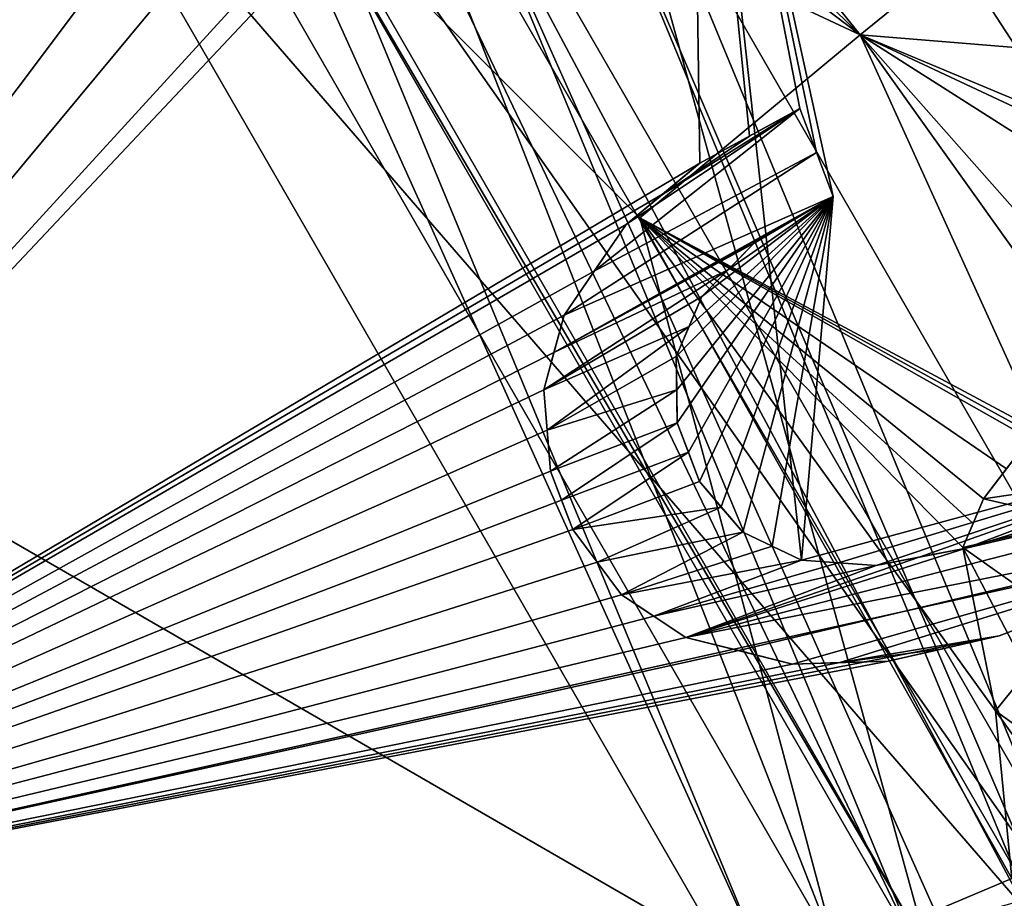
# Model space of a CAD drawing. Header units: millimetres. Extents: x -122 to 122, y -98 to 94.
# Tile 526 of 533: x 73.07 to 77.71, y 73.76 to 77.89. Entities that reach past the tile are written whole.
import ezdxf

# ---------------------------------------------------------------- set-up
doc = ezdxf.new("R2010")
doc.units = ezdxf.units.MM
doc.header["$LTSCALE"] = 26.699852
for name, color, linetype in [('31', 7, 'CONTINUOUS'), ('32', 7, 'CONTINUOUS'), ('36', 7, 'CONTINUOUS'), ('4800', 7, 'CONTINUOUS'), ('4801', 7, 'CONTINUOUS'), ('4814', 7, 'CONTINUOUS'), ('4820', 7, 'CONTINUOUS'), ('4821', 7, 'CONTINUOUS'), ('4823', 7, 'CONTINUOUS'), ('4825', 7, 'CONTINUOUS'), ('4827', 7, 'CONTINUOUS'), ('4835', 7, 'CONTINUOUS'), ('4836', 7, 'CONTINUOUS'), ('4837', 7, 'CONTINUOUS'), ('4838', 7, 'CONTINUOUS'), ('4839', 7, 'CONTINUOUS'), ('4840', 7, 'CONTINUOUS'), ('4841', 7, 'CONTINUOUS'), ('4842', 7, 'CONTINUOUS'), ('4843', 7, 'CONTINUOUS'), ('4844', 7, 'CONTINUOUS'), ('4845', 7, 'CONTINUOUS'), ('4846', 7, 'CONTINUOUS'), ('4847', 7, 'CONTINUOUS'), ('4849', 7, 'CONTINUOUS'), ('4850', 7, 'CONTINUOUS'), ('4851', 7, 'CONTINUOUS'), ('4852', 7, 'CONTINUOUS'), ('4853', 7, 'CONTINUOUS'), ('4854', 7, 'CONTINUOUS'), ('4855', 7, 'CONTINUOUS'), ('4856', 7, 'CONTINUOUS'), ('4857', 7, 'CONTINUOUS'), ('4858', 7, 'CONTINUOUS'), ('5012', 7, 'CONTINUOUS'), ('792', 7, 'CONTINUOUS'), ('793', 7, 'CONTINUOUS'), ('800', 7, 'CONTINUOUS'), ('803', 7, 'CONTINUOUS'), ('805', 7, 'CONTINUOUS'), ('810', 7, 'CONTINUOUS'), ('862', 7, 'CONTINUOUS'), ('863', 7, 'CONTINUOUS'), ('965', 7, 'CONTINUOUS'), ('966', 7, 'CONTINUOUS')]:
    doc.layers.add(name, color=color, linetype=linetype)

msp = doc.modelspace()

# ---------------------------------------------------------------- linework, layer by layer
at = {"layer": '31', "color": 7, "linetype": 'Continuous', "true_color": 0xf5f5f5}
msp.add_3dface([(79, 73.5, -12), (80.6065, 84.1065, -12), (74.4996, 81.2944, -12), (79, 73.5, -12)], dxfattribs=at)
at = {"layer": '32', "color": 7, "linetype": 'Continuous', "true_color": 0xf5f5f5}
for points in [[(80.6065, 84.1065, -15), (85, 73.5, -15), (74.4996, 81.2944, -15), (80.6065, 84.1065, -15)], [(74.4996, 81.2944, -15), (85, 73.5, -15), (79, 73.5, -15), (74.4996, 81.2944, -15)]]:
    msp.add_3dface(points, dxfattribs=at)
at = {"layer": '36', "color": 7, "linetype": 'Continuous', "true_color": 0xf5f5f5}
for points in [[(79, 73.5, -12), (74.4996, 81.2944, -12), (79, 73.5, -15), (79, 73.5, -12)], [(74.4996, 81.2944, -12), (74.4996, 81.2944, -15), (79, 73.5, -15), (74.4996, 81.2944, -12)]]:
    msp.add_3dface(points, dxfattribs=at)
at = {"layer": '4800', "color": 7, "linetype": 'Continuous', "true_color": 0xf5f5f5}
for points in [[(70, 73.5, 20.5), (74.6632, 81.4225, 19.0204), (68.4489, 82.6467, 18.9925), (70, 73.5, 20.5)], [(74.6632, 81.4225, 19.0204), (70, 73.5, 20.5), (74.2942, 80.5798, 19.3056), (74.6632, 81.4225, 19.0204)], [(76.2301, 80.1131, 19.0557), (78.9492, 75.9428, 18.9927), (77.7947, 81.4165, 18.312), (76.2301, 80.1131, 19.0557)], [(74.2942, 80.5798, 19.3056), (70, 73.5, 20.5), (73.3759, 78.4828, 19.8752), (74.2942, 80.5798, 19.3056)], [(70, 73.5, 20.5), (76.2301, 80.1131, 19.0557), (75.479, 79.4874, 19.3536), (70, 73.5, 20.5)], [(76.2301, 80.1131, 19.0557), (70, 73.5, 20.5), (76.2723, 77.2158, 19.5785), (76.2301, 80.1131, 19.0557)], [(78.9492, 75.9428, 18.9927), (76.2301, 80.1131, 19.0557), (76.7524, 75.3474, 19.6514), (78.9492, 75.9428, 18.9927)], [(76.7524, 75.3474, 19.6514), (76.2301, 80.1131, 19.0557), (76.9003, 77.0594, 19.4525), (76.7524, 75.3474, 19.6514)], [(76.9003, 77.0594, 19.4525), (76.2301, 80.1131, 19.0557), (76.822, 77.2663, 19.4447), (76.9003, 77.0594, 19.4525)], [(76.822, 77.2663, 19.4447), (76.2301, 80.1131, 19.0557), (76.7436, 77.4732, 19.4352), (76.822, 77.2663, 19.4447)], [(76.7436, 77.4732, 19.4352), (76.2301, 80.1131, 19.0557), (76.5069, 77.3439, 19.5086), (76.7436, 77.4732, 19.4352)], [(76.5069, 77.3439, 19.5086), (76.2301, 80.1131, 19.0557), (76.2723, 77.2158, 19.5785), (76.5069, 77.3439, 19.5086)], [(73.8475, 78.1284, 19.8752), (70, 73.5, 20.5), (75.479, 79.4874, 19.3536), (73.8475, 78.1284, 19.8752)], [(73.3759, 78.4828, 19.8752), (70, 73.5, 20.5), (73.6116, 78.3057, 19.8767), (73.3759, 78.4828, 19.8752)], [(73.6116, 78.3057, 19.8767), (70, 73.5, 20.5), (73.8475, 78.1284, 19.8752), (73.6116, 78.3057, 19.8767)], [(76.2723, 77.2158, 19.5785), (70, 73.5, 20.5), (76.0973, 77.0697, 19.6354), (76.2723, 77.2158, 19.5785)], [(76.0973, 77.0697, 19.6354), (70, 73.5, 20.5), (75.9266, 76.9272, 19.6889), (76.0973, 77.0697, 19.6354)], [(76.1616, 76.3065, 19.707), (76.1641, 76.1492, 19.7215), (76.9003, 77.0594, 19.4525), (76.1616, 76.3065, 19.707)], [(76.222, 76.4477, 19.6796), (76.1616, 76.3065, 19.707), (76.9003, 77.0594, 19.4525), (76.222, 76.4477, 19.6796)], [(76.1641, 76.1492, 19.7215), (76.1666, 75.993, 19.735), (76.9003, 77.0594, 19.4525), (76.1641, 76.1492, 19.7215)], [(76.1666, 75.993, 19.735), (76.2188, 75.855, 19.7354), (76.9003, 77.0594, 19.4525), (76.1666, 75.993, 19.735)], [(76.2188, 75.855, 19.7354), (76.2711, 75.7171, 19.735), (76.9003, 77.0594, 19.4525), (76.2188, 75.855, 19.7354)], [(76.2823, 76.5887, 19.6514), (76.222, 76.4477, 19.6796), (76.9003, 77.0594, 19.4525), (76.2823, 76.5887, 19.6514)], [(76.2711, 75.7171, 19.735), (76.3731, 75.598, 19.7214), (76.9003, 77.0594, 19.4525), (76.2711, 75.7171, 19.735)], [(76.4038, 76.7126, 19.6106), (76.2823, 76.5887, 19.6514), (76.9003, 77.0594, 19.4525), (76.4038, 76.7126, 19.6106)], [(76.3731, 75.598, 19.7214), (76.475, 75.4789, 19.707), (76.9003, 77.0594, 19.4525), (76.3731, 75.598, 19.7214)], [(76.5285, 76.8397, 19.5675), (76.4038, 76.7126, 19.6106), (76.9003, 77.0594, 19.4525), (76.5285, 76.8397, 19.5675)], [(76.475, 75.4789, 19.707), (76.6138, 75.4131, 19.6796), (76.9003, 77.0594, 19.4525), (76.475, 75.4789, 19.707)], [(76.7113, 76.9477, 19.5119), (76.5285, 76.8397, 19.5675), (76.9003, 77.0594, 19.4525), (76.7113, 76.9477, 19.5119)], [(76.6138, 75.4131, 19.6796), (76.7524, 75.3474, 19.6514), (76.9003, 77.0594, 19.4525), (76.6138, 75.4131, 19.6796)], [(75.9266, 76.9272, 19.6889), (70, 73.5, 20.5), (75.7758, 76.708, 19.7454), (75.9266, 76.9272, 19.6889)], [(75.7758, 76.708, 19.7454), (70, 73.5, 20.5), (75.6331, 76.5006, 19.7964), (75.7758, 76.708, 19.7454)], [(75.6331, 76.5006, 19.7964), (70, 73.5, 20.5), (75.5858, 76.325, 19.8236), (75.6331, 76.5006, 19.7964)], [(75.5858, 76.325, 19.8236), (70, 73.5, 20.5), (75.5386, 76.1494, 19.8495), (75.5858, 76.325, 19.8236)], [(75.5386, 76.1494, 19.8495), (70, 73.5, 20.5), (75.5541, 75.9586, 19.8635), (75.5386, 76.1494, 19.8495)], [(75.5541, 75.9586, 19.8635), (70, 73.5, 20.5), (75.5697, 75.7669, 19.8763), (75.5541, 75.9586, 19.8635)], [(76.926, 75.3351, 19.6104), (78.9492, 75.9428, 18.9927), (76.7524, 75.3474, 19.6514), (76.926, 75.3351, 19.6104)], [(77.103, 75.3225, 19.5675), (78.9492, 75.9428, 18.9927), (76.926, 75.3351, 19.6104), (77.103, 75.3225, 19.5675)], [(77.3107, 75.3625, 19.5121), (78.9492, 75.9428, 18.9927), (77.103, 75.3225, 19.5675), (77.3107, 75.3625, 19.5121)], [(77.5271, 75.4042, 19.4525), (78.9492, 75.9428, 18.9927), (77.3107, 75.3625, 19.5121), (77.5271, 75.4042, 19.4525)], [(75.5697, 75.7669, 19.8763), (70, 73.5, 20.5), (75.6219, 75.629, 19.8767), (75.5697, 75.7669, 19.8763)], [(75.6219, 75.629, 19.8767), (70, 73.5, 20.5), (75.6741, 75.4911, 19.8763), (75.6219, 75.629, 19.8767)], [(70, 73.5, 20.5), (79.2773, 73.5, 18.9925), (79.0564, 75.5102, 18.9926), (70, 73.5, 20.5)], [(70, 73.5, 20.5), (79.0564, 75.5102, 18.9926), (77.6838, 74.9904, 19.4352), (70, 73.5, 20.5)], [(75.6741, 75.4911, 19.8763), (70, 73.5, 20.5), (75.7891, 75.3376, 19.8636), (75.6741, 75.4911, 19.8763)], [(75.7891, 75.3376, 19.8636), (70, 73.5, 20.5), (75.9042, 75.1839, 19.8495), (75.7891, 75.3376, 19.8636)], [(75.9042, 75.1839, 19.8495), (70, 73.5, 20.5), (76.056, 75.0836, 19.8235), (75.9042, 75.1839, 19.8495)], [(76.056, 75.0836, 19.8235), (70, 73.5, 20.5), (76.2077, 74.9834, 19.7964), (76.056, 75.0836, 19.8235)], [(77.1603, 74.871, 19.5785), (70, 73.5, 20.5), (77.6838, 74.9904, 19.4352), (77.1603, 74.871, 19.5785)], [(76.2077, 74.9834, 19.7964), (70, 73.5, 20.5), (76.4563, 74.9215, 19.7445), (76.2077, 74.9834, 19.7964)], [(77.4172, 74.9296, 19.5096), (77.1603, 74.871, 19.5785), (77.6838, 74.9904, 19.4352), (77.4172, 74.9296, 19.5096)], [(76.4563, 74.9215, 19.7445), (70, 73.5, 20.5), (76.7101, 74.8582, 19.6889), (76.4563, 74.9215, 19.7445)], [(76.9319, 74.8645, 19.6355), (70, 73.5, 20.5), (77.1603, 74.871, 19.5785), (76.9319, 74.8645, 19.6355)], [(76.7101, 74.8582, 19.6889), (70, 73.5, 20.5), (76.9319, 74.8645, 19.6355), (76.7101, 74.8582, 19.6889)]]:
    msp.add_3dface(points, dxfattribs=at)
at = {"layer": '4801', "color": 7, "linetype": 'Continuous', "true_color": 0xf5f5f5}
for points in [[(73.9905, 80.4117, -10), (77.981, 73.5, -10), (73.9905, 80.4117, -66.4045), (73.9905, 80.4117, -10)], [(77.981, 73.5, -10), (77.981, 73.5, -66.4045), (73.9905, 80.4117, -66.4045), (77.981, 73.5, -10)]]:
    msp.add_3dface(points, dxfattribs=at)
at = {"layer": '4814', "color": 7, "linetype": 'Continuous', "true_color": 0xf5f5f5}
for points in [[(66.8082, 79.0302, -68), (76.3855, 73.5, -68), (63.6145, 73.5, -68), (66.8082, 79.0302, -68)], [(73.1918, 79.0302, -68), (76.3855, 73.5, -68), (66.8082, 79.0302, -68), (73.1918, 79.0302, -68)]]:
    msp.add_3dface(points, dxfattribs=at)
at = {"layer": '4820', "color": 7, "linetype": 'Continuous', "true_color": 0xf5f5f5}
for points in [[(77.981, 73.5, -66.4045), (73.1918, 79.0302, -68), (73.9905, 80.4117, -66.4045), (77.981, 73.5, -66.4045)], [(76.3855, 73.5, -68), (73.1918, 79.0302, -68), (77.981, 73.5, -66.4045), (76.3855, 73.5, -68)]]:
    msp.add_3dface(points, dxfattribs=at)
at = {"layer": '4821', "color": 7, "linetype": 'Continuous', "true_color": 0xf5f5f5}
for points in [[(78, 79.1, 1.0205), (78, 73.5019, 0.2898), (75.6036, 79.0935, 0.2556), (78, 79.1, 1.0205)], [(75.6036, 79.0935, 0.2556), (78, 73.5019, 0.2898), (77.9175, 73.5, 0.2556), (75.6036, 79.0935, 0.2556)]]:
    msp.add_3dface(points, dxfattribs=at)
at = {"layer": '4823', "color": 7, "linetype": 'Continuous', "true_color": 0xf5f5f5}
for points in [[(73.65, 79.822, -10), (77.3, 73.5, -10), (73.9905, 80.4117, -10), (73.65, 79.822, -10)], [(77.3, 73.5, -10), (77.981, 73.5, -10), (73.9905, 80.4117, -10), (77.3, 73.5, -10)]]:
    msp.add_3dface(points, dxfattribs=at)
at = {"layer": '4825', "color": 7, "linetype": 'Continuous', "true_color": 0xf5f5f5}
for points in [[(77.3, 73.5, -10), (73.65, 79.822, -10), (77.3, 73.5, -0.6683), (77.3, 73.5, -10)], [(77.3, 73.5, -0.6683), (73.65, 79.822, -10), (75.1665, 78.6572, -0.6683), (77.3, 73.5, -0.6683)]]:
    msp.add_3dface(points, dxfattribs=at)
at = {"layer": '4827', "color": 7, "linetype": 'Continuous', "true_color": 0xf5f5f5}
for points in [[(75.1665, 78.6572, -0.6683), (75.6036, 79.0935, 0.2556), (77.9175, 73.5, 0.2556), (75.1665, 78.6572, -0.6683)], [(77.3, 73.5, -0.6683), (75.1665, 78.6572, -0.6683), (77.4686, 73.5, -0.1127), (77.3, 73.5, -0.6683)], [(75.1665, 78.6572, -0.6683), (77.9175, 73.5, 0.2556), (77.4686, 73.5, -0.1127), (75.1665, 78.6572, -0.6683)]]:
    msp.add_3dface(points, dxfattribs=at)
at = {"layer": '4835', "color": 7, "linetype": 'Continuous', "true_color": 0xf5f5f5}
for points in [[(76.9003, 77.0594, 19.4525), (76.822, 77.2663, 19.4447), (76.7436, 77.4732, 20.4716), (76.9003, 77.0594, 19.4525)], [(76.9003, 77.0594, 19.4525), (76.7436, 77.4732, 20.4716), (76.822, 77.2663, 20.4808), (76.9003, 77.0594, 19.4525)], [(76.822, 77.2663, 19.4447), (76.7436, 77.4732, 19.4352), (76.7436, 77.4732, 20.4716), (76.822, 77.2663, 19.4447)], [(76.9003, 77.0594, 20.4883), (76.9003, 77.0594, 19.4525), (76.822, 77.2663, 20.4808), (76.9003, 77.0594, 20.4883)]]:
    msp.add_3dface(points, dxfattribs=at)
at = {"layer": '4836', "color": 7, "linetype": 'Continuous', "true_color": 0xf5f5f5}
for points in [[(76.5069, 77.3439, 19.5086), (76.2723, 77.2158, 19.5785), (76.7436, 77.4732, 20.4716), (76.5069, 77.3439, 19.5086)], [(76.7436, 77.4732, 20.4716), (76.2723, 77.2158, 19.5785), (76.2723, 77.2158, 20.6099), (76.7436, 77.4732, 20.4716)], [(76.7436, 77.4732, 20.4716), (76.2723, 77.2158, 20.6099), (76.5066, 77.3437, 20.5425), (76.7436, 77.4732, 20.4716)], [(76.7436, 77.4732, 19.4352), (76.5069, 77.3439, 19.5086), (76.7436, 77.4732, 20.4716), (76.7436, 77.4732, 19.4352)]]:
    msp.add_3dface(points, dxfattribs=at)
at = {"layer": '4837', "color": 7, "linetype": 'Continuous', "true_color": 0xf5f5f5}
for points in [[(76.0973, 77.0697, 19.6354), (75.9266, 76.9272, 19.6889), (76.2723, 77.2158, 20.6099), (76.0973, 77.0697, 19.6354)], [(76.2723, 77.2158, 20.6099), (75.9266, 76.9272, 19.6889), (75.9266, 76.9272, 20.7164), (76.2723, 77.2158, 20.6099)], [(76.2723, 77.2158, 20.6099), (75.9266, 76.9272, 20.7164), (76.0971, 77.0695, 20.6648), (76.2723, 77.2158, 20.6099)], [(76.2723, 77.2158, 19.5785), (76.0973, 77.0697, 19.6354), (76.2723, 77.2158, 20.6099), (76.2723, 77.2158, 19.5785)]]:
    msp.add_3dface(points, dxfattribs=at)
at = {"layer": '4838', "color": 7, "linetype": 'Continuous', "true_color": 0xf5f5f5}
for points in [[(75.7758, 76.708, 19.7454), (75.6331, 76.5006, 19.7964), (75.9266, 76.9272, 20.7164), (75.7758, 76.708, 19.7454)], [(75.9266, 76.9272, 20.7164), (75.6331, 76.5006, 19.7964), (75.6331, 76.5006, 20.8202), (75.9266, 76.9272, 20.7164)], [(75.9266, 76.9272, 20.7164), (75.6331, 76.5006, 20.8202), (75.7757, 76.7079, 20.7709), (75.9266, 76.9272, 20.7164)], [(75.9266, 76.9272, 19.6889), (75.7758, 76.708, 19.7454), (75.9266, 76.9272, 20.7164), (75.9266, 76.9272, 19.6889)]]:
    msp.add_3dface(points, dxfattribs=at)
at = {"layer": '4839', "color": 7, "linetype": 'Continuous', "true_color": 0xf5f5f5}
for points in [[(75.5858, 76.325, 19.8236), (75.5386, 76.1494, 19.8495), (75.6331, 76.5006, 20.8202), (75.5858, 76.325, 19.8236)], [(75.6331, 76.5006, 20.8202), (75.5386, 76.1494, 19.8495), (75.5386, 76.1494, 20.8714), (75.6331, 76.5006, 20.8202)], [(75.6331, 76.5006, 20.8202), (75.5386, 76.1494, 20.8714), (75.5858, 76.325, 20.8464), (75.6331, 76.5006, 20.8202)], [(75.6331, 76.5006, 19.7964), (75.5858, 76.325, 19.8236), (75.6331, 76.5006, 20.8202), (75.6331, 76.5006, 19.7964)]]:
    msp.add_3dface(points, dxfattribs=at)
at = {"layer": '4840', "color": 7, "linetype": 'Continuous', "true_color": 0xf5f5f5}
for points in [[(75.5386, 76.1494, 19.8495), (75.5541, 75.9586, 19.8635), (75.5386, 76.1494, 20.8714), (75.5386, 76.1494, 19.8495)], [(75.5541, 75.9586, 19.8635), (75.5697, 75.7669, 19.8763), (75.5386, 76.1494, 20.8714), (75.5541, 75.9586, 19.8635)], [(75.5386, 76.1494, 20.8714), (75.5697, 75.7669, 19.8763), (75.5697, 75.7669, 20.8973), (75.5386, 76.1494, 20.8714)], [(75.5386, 76.1494, 20.8714), (75.5697, 75.7669, 20.8973), (75.5541, 75.9586, 20.885), (75.5386, 76.1494, 20.8714)]]:
    msp.add_3dface(points, dxfattribs=at)
at = {"layer": '4841', "color": 7, "linetype": 'Continuous', "true_color": 0xf5f5f5}
for points in [[(75.5697, 75.7669, 19.8763), (75.6219, 75.629, 19.8767), (75.6741, 75.4911, 20.8973), (75.5697, 75.7669, 19.8763)], [(75.5697, 75.7669, 20.8973), (75.5697, 75.7669, 19.8763), (75.6741, 75.4911, 20.8973), (75.5697, 75.7669, 20.8973)], [(75.5697, 75.7669, 20.8973), (75.6741, 75.4911, 20.8973), (75.6219, 75.629, 20.8977), (75.5697, 75.7669, 20.8973)], [(75.6219, 75.629, 19.8767), (75.6741, 75.4911, 19.8763), (75.6741, 75.4911, 20.8973), (75.6219, 75.629, 19.8767)]]:
    msp.add_3dface(points, dxfattribs=at)
at = {"layer": '4842', "color": 7, "linetype": 'Continuous', "true_color": 0xf5f5f5}
for points in [[(75.6741, 75.4911, 19.8763), (75.7891, 75.3376, 19.8636), (75.9042, 75.1839, 20.8714), (75.6741, 75.4911, 19.8763)], [(75.6741, 75.4911, 20.8973), (75.6741, 75.4911, 19.8763), (75.7891, 75.3376, 20.885), (75.6741, 75.4911, 20.8973)], [(75.6741, 75.4911, 19.8763), (75.9042, 75.1839, 20.8714), (75.7891, 75.3376, 20.885), (75.6741, 75.4911, 19.8763)], [(75.7891, 75.3376, 19.8636), (75.9042, 75.1839, 19.8495), (75.9042, 75.1839, 20.8714), (75.7891, 75.3376, 19.8636)]]:
    msp.add_3dface(points, dxfattribs=at)
at = {"layer": '4843', "color": 7, "linetype": 'Continuous', "true_color": 0xf5f5f5}
for points in [[(75.9042, 75.1839, 19.8495), (76.056, 75.0836, 19.8235), (76.2077, 74.9834, 20.8202), (75.9042, 75.1839, 19.8495)], [(75.9042, 75.1839, 20.8714), (75.9042, 75.1839, 19.8495), (76.0559, 75.0836, 20.8464), (75.9042, 75.1839, 20.8714)], [(75.9042, 75.1839, 19.8495), (76.2077, 74.9834, 20.8202), (76.0559, 75.0836, 20.8464), (75.9042, 75.1839, 19.8495)], [(76.056, 75.0836, 19.8235), (76.2077, 74.9834, 19.7964), (76.2077, 74.9834, 20.8202), (76.056, 75.0836, 19.8235)]]:
    msp.add_3dface(points, dxfattribs=at)
at = {"layer": '4844', "color": 7, "linetype": 'Continuous', "true_color": 0xf5f5f5}
for points in [[(76.2077, 74.9834, 19.7964), (76.4563, 74.9215, 19.7445), (76.7101, 74.8582, 20.7164), (76.2077, 74.9834, 19.7964)], [(76.2077, 74.9834, 20.8202), (76.2077, 74.9834, 19.7964), (76.4562, 74.9215, 20.77), (76.2077, 74.9834, 20.8202)], [(76.2077, 74.9834, 19.7964), (76.7101, 74.8582, 20.7164), (76.4562, 74.9215, 20.77), (76.2077, 74.9834, 19.7964)], [(76.4563, 74.9215, 19.7445), (76.7101, 74.8582, 19.6889), (76.7101, 74.8582, 20.7164), (76.4563, 74.9215, 19.7445)]]:
    msp.add_3dface(points, dxfattribs=at)
at = {"layer": '4845', "color": 7, "linetype": 'Continuous', "true_color": 0xf5f5f5}
for points in [[(76.7101, 74.8582, 19.6889), (76.9319, 74.8645, 19.6355), (77.1603, 74.871, 20.6099), (76.7101, 74.8582, 19.6889)], [(76.7101, 74.8582, 19.6889), (77.1603, 74.871, 20.6099), (76.9319, 74.8645, 20.6648), (76.7101, 74.8582, 19.6889)], [(76.9319, 74.8645, 19.6355), (77.1603, 74.871, 19.5785), (77.1603, 74.871, 20.6099), (76.9319, 74.8645, 19.6355)], [(76.7101, 74.8582, 20.7164), (76.7101, 74.8582, 19.6889), (76.9319, 74.8645, 20.6648), (76.7101, 74.8582, 20.7164)]]:
    msp.add_3dface(points, dxfattribs=at)
at = {"layer": '4846', "color": 7, "linetype": 'Continuous', "true_color": 0xf5f5f5}
for points in [[(77.1603, 74.871, 19.5785), (77.4172, 74.9296, 19.5096), (77.6838, 74.9904, 20.4716), (77.1603, 74.871, 19.5785)], [(77.1603, 74.871, 19.5785), (77.6838, 74.9904, 20.4716), (77.4172, 74.9296, 20.5433), (77.1603, 74.871, 19.5785)], [(77.4172, 74.9296, 19.5096), (77.6838, 74.9904, 19.4352), (77.6838, 74.9904, 20.4716), (77.4172, 74.9296, 19.5096)], [(77.1603, 74.871, 20.6099), (77.1603, 74.871, 19.5785), (77.4172, 74.9296, 20.5433), (77.1603, 74.871, 20.6099)]]:
    msp.add_3dface(points, dxfattribs=at)
at = {"layer": '4847', "color": 7, "linetype": 'Continuous', "true_color": 0xf5f5f5}
for points in [[(77.6838, 74.9904, 20.4716), (79.0564, 75.5102, 18.9926), (79.2417, 75.5804, 19.9811), (77.6838, 74.9904, 20.4716)], [(77.6838, 74.9904, 19.4352), (79.0564, 75.5102, 18.9926), (77.6838, 74.9904, 20.4716), (77.6838, 74.9904, 19.4352)]]:
    msp.add_3dface(points, dxfattribs=at)
at = {"layer": '4849', "color": 7, "linetype": 'Continuous', "true_color": 0xf5f5f5}
for points in [[(78.9492, 75.9428, 18.9927), (77.5271, 75.4042, 19.4525), (78.9572, 75.9458, 20.0423), (78.9492, 75.9428, 18.9927)], [(77.5271, 75.4042, 19.4525), (77.5271, 75.4042, 20.4883), (78.9572, 75.9458, 20.0423), (77.5271, 75.4042, 19.4525)]]:
    msp.add_3dface(points, dxfattribs=at)
at = {"layer": '4850', "color": 7, "linetype": 'Continuous', "true_color": 0xf5f5f5}
for points in [[(77.3107, 75.3625, 19.5121), (77.103, 75.3225, 19.5675), (77.5271, 75.4042, 20.4883), (77.3107, 75.3625, 19.5121)], [(77.5271, 75.4042, 20.4883), (77.103, 75.3225, 19.5675), (77.103, 75.3225, 20.5992), (77.5271, 75.4042, 20.4883)], [(77.5271, 75.4042, 20.4883), (77.103, 75.3225, 20.5992), (77.3106, 75.3625, 20.5458), (77.5271, 75.4042, 20.4883)], [(77.5271, 75.4042, 19.4525), (77.3107, 75.3625, 19.5121), (77.5271, 75.4042, 20.4883), (77.5271, 75.4042, 19.4525)]]:
    msp.add_3dface(points, dxfattribs=at)
at = {"layer": '4851', "color": 7, "linetype": 'Continuous', "true_color": 0xf5f5f5}
for points in [[(76.926, 75.3351, 19.6104), (76.7524, 75.3474, 19.6514), (77.103, 75.3225, 20.5992), (76.926, 75.3351, 19.6104)], [(77.103, 75.3225, 20.5992), (76.7524, 75.3474, 19.6514), (76.7524, 75.3474, 20.6802), (77.103, 75.3225, 20.5992)], [(77.103, 75.3225, 20.5992), (76.7524, 75.3474, 20.6802), (76.9261, 75.335, 20.6407), (77.103, 75.3225, 20.5992)], [(77.103, 75.3225, 19.5675), (76.926, 75.3351, 19.6104), (77.103, 75.3225, 20.5992), (77.103, 75.3225, 19.5675)]]:
    msp.add_3dface(points, dxfattribs=at)
at = {"layer": '4852', "color": 7, "linetype": 'Continuous', "true_color": 0xf5f5f5}
for points in [[(76.6138, 75.4131, 19.6796), (76.475, 75.4789, 19.707), (76.7524, 75.3474, 20.6802), (76.6138, 75.4131, 19.6796)], [(76.7524, 75.3474, 20.6802), (76.475, 75.4789, 19.707), (76.475, 75.4789, 20.7338), (76.7524, 75.3474, 20.6802)], [(76.7524, 75.3474, 20.6802), (76.475, 75.4789, 20.7338), (76.6137, 75.4131, 20.7074), (76.7524, 75.3474, 20.6802)], [(76.7524, 75.3474, 19.6514), (76.6138, 75.4131, 19.6796), (76.7524, 75.3474, 20.6802), (76.7524, 75.3474, 19.6514)]]:
    msp.add_3dface(points, dxfattribs=at)
at = {"layer": '4853', "color": 7, "linetype": 'Continuous', "true_color": 0xf5f5f5}
for points in [[(76.3731, 75.598, 19.7214), (76.2711, 75.7171, 19.735), (76.475, 75.4789, 20.7338), (76.3731, 75.598, 19.7214)], [(76.475, 75.4789, 20.7338), (76.2711, 75.7171, 19.735), (76.2711, 75.7171, 20.7609), (76.475, 75.4789, 20.7338)], [(76.475, 75.4789, 20.7338), (76.2711, 75.7171, 20.7609), (76.3737, 75.5973, 20.7477), (76.475, 75.4789, 20.7338)], [(76.475, 75.4789, 19.707), (76.3731, 75.598, 19.7214), (76.475, 75.4789, 20.7338), (76.475, 75.4789, 19.707)]]:
    msp.add_3dface(points, dxfattribs=at)
at = {"layer": '4854', "color": 7, "linetype": 'Continuous', "true_color": 0xf5f5f5}
for points in [[(76.2711, 75.7171, 19.735), (76.2188, 75.855, 19.7354), (76.1666, 75.993, 20.7609), (76.2711, 75.7171, 19.735)], [(76.2711, 75.7171, 20.7609), (76.2711, 75.7171, 19.735), (76.1666, 75.993, 20.7609), (76.2711, 75.7171, 20.7609)], [(76.2188, 75.855, 19.7354), (76.1666, 75.993, 19.735), (76.1666, 75.993, 20.7609), (76.2188, 75.855, 19.7354)], [(76.2711, 75.7171, 20.7609), (76.1666, 75.993, 20.7609), (76.2188, 75.855, 20.7613), (76.2711, 75.7171, 20.7609)]]:
    msp.add_3dface(points, dxfattribs=at)
at = {"layer": '4855', "color": 7, "linetype": 'Continuous', "true_color": 0xf5f5f5}
for points in [[(76.1666, 75.993, 19.735), (76.1641, 76.1492, 19.7215), (76.1616, 76.3065, 20.7338), (76.1666, 75.993, 19.735)], [(76.1666, 75.993, 19.735), (76.1616, 76.3065, 20.7338), (76.1641, 76.1491, 20.7479), (76.1666, 75.993, 19.735)], [(76.1641, 76.1492, 19.7215), (76.1616, 76.3065, 19.707), (76.1616, 76.3065, 20.7338), (76.1641, 76.1492, 19.7215)], [(76.1666, 75.993, 20.7609), (76.1666, 75.993, 19.735), (76.1641, 76.1491, 20.7479), (76.1666, 75.993, 20.7609)]]:
    msp.add_3dface(points, dxfattribs=at)
at = {"layer": '4856', "color": 7, "linetype": 'Continuous', "true_color": 0xf5f5f5}
for points in [[(76.1616, 76.3065, 19.707), (76.222, 76.4477, 19.6796), (76.2823, 76.5887, 20.6802), (76.1616, 76.3065, 19.707)], [(76.1616, 76.3065, 19.707), (76.2823, 76.5887, 20.6802), (76.222, 76.4477, 20.7074), (76.1616, 76.3065, 19.707)], [(76.222, 76.4477, 19.6796), (76.2823, 76.5887, 19.6514), (76.2823, 76.5887, 20.6802), (76.222, 76.4477, 19.6796)], [(76.1616, 76.3065, 20.7338), (76.1616, 76.3065, 19.707), (76.222, 76.4477, 20.7074), (76.1616, 76.3065, 20.7338)]]:
    msp.add_3dface(points, dxfattribs=at)
at = {"layer": '4857', "color": 7, "linetype": 'Continuous', "true_color": 0xf5f5f5}
for points in [[(76.2823, 76.5887, 19.6514), (76.4038, 76.7126, 19.6106), (76.5285, 76.8397, 20.5992), (76.2823, 76.5887, 19.6514)], [(76.2823, 76.5887, 19.6514), (76.5285, 76.8397, 20.5992), (76.4038, 76.7126, 20.6408), (76.2823, 76.5887, 19.6514)], [(76.4038, 76.7126, 19.6106), (76.5285, 76.8397, 19.5675), (76.5285, 76.8397, 20.5992), (76.4038, 76.7126, 19.6106)], [(76.2823, 76.5887, 20.6802), (76.2823, 76.5887, 19.6514), (76.4038, 76.7126, 20.6408), (76.2823, 76.5887, 20.6802)]]:
    msp.add_3dface(points, dxfattribs=at)
at = {"layer": '4858', "color": 7, "linetype": 'Continuous', "true_color": 0xf5f5f5}
for points in [[(76.5285, 76.8397, 19.5675), (76.7113, 76.9477, 19.5119), (76.9003, 77.0594, 20.4883), (76.5285, 76.8397, 19.5675)], [(76.5285, 76.8397, 19.5675), (76.9003, 77.0594, 20.4883), (76.7113, 76.9477, 20.5456), (76.5285, 76.8397, 19.5675)], [(76.7113, 76.9477, 19.5119), (76.9003, 77.0594, 19.4525), (76.9003, 77.0594, 20.4883), (76.7113, 76.9477, 19.5119)], [(76.5285, 76.8397, 20.5992), (76.5285, 76.8397, 19.5675), (76.7113, 76.9477, 20.5456), (76.5285, 76.8397, 20.5992)]]:
    msp.add_3dface(points, dxfattribs=at)
at = {"layer": '5012', "color": 7, "linetype": 'Continuous', "true_color": 0xf5f5f5}
for points in [[(76.822, 77.2663, 20.4808), (76.7436, 77.4732, 20.4716), (75.7757, 76.7079, 20.7709), (76.822, 77.2663, 20.4808)], [(76.7436, 77.4732, 20.4716), (75.9266, 76.9272, 20.7164), (75.7757, 76.7079, 20.7709), (76.7436, 77.4732, 20.4716)], [(75.9266, 76.9272, 20.7164), (76.7436, 77.4732, 20.4716), (76.0971, 77.0695, 20.6648), (75.9266, 76.9272, 20.7164)], [(76.7436, 77.4732, 20.4716), (76.5066, 77.3437, 20.5425), (76.0971, 77.0695, 20.6648), (76.7436, 77.4732, 20.4716)], [(76.5066, 77.3437, 20.5425), (76.2723, 77.2158, 20.6099), (76.0971, 77.0695, 20.6648), (76.5066, 77.3437, 20.5425)], [(76.9003, 77.0594, 20.4883), (76.822, 77.2663, 20.4808), (75.6331, 76.5006, 20.8202), (76.9003, 77.0594, 20.4883)], [(75.6331, 76.5006, 20.8202), (76.822, 77.2663, 20.4808), (75.7757, 76.7079, 20.7709), (75.6331, 76.5006, 20.8202)], [(76.9003, 77.0594, 20.4883), (75.6331, 76.5006, 20.8202), (75.5858, 76.325, 20.8464), (76.9003, 77.0594, 20.4883)], [(76.9003, 77.0594, 20.4883), (75.5858, 76.325, 20.8464), (76.7113, 76.9477, 20.5456), (76.9003, 77.0594, 20.4883)], [(75.5858, 76.325, 20.8464), (76.5285, 76.8397, 20.5992), (76.7113, 76.9477, 20.5456), (75.5858, 76.325, 20.8464)], [(76.5285, 76.8397, 20.5992), (75.5858, 76.325, 20.8464), (76.4038, 76.7126, 20.6408), (76.5285, 76.8397, 20.5992)], [(75.5858, 76.325, 20.8464), (75.5386, 76.1494, 20.8714), (76.4038, 76.7126, 20.6408), (75.5858, 76.325, 20.8464)], [(75.5386, 76.1494, 20.8714), (76.2823, 76.5887, 20.6802), (76.4038, 76.7126, 20.6408), (75.5386, 76.1494, 20.8714)], [(76.2823, 76.5887, 20.6802), (75.5386, 76.1494, 20.8714), (76.222, 76.4477, 20.7074), (76.2823, 76.5887, 20.6802)], [(75.5386, 76.1494, 20.8714), (75.5541, 75.9586, 20.885), (76.222, 76.4477, 20.7074), (75.5386, 76.1494, 20.8714)], [(75.5541, 75.9586, 20.885), (76.1616, 76.3065, 20.7338), (76.222, 76.4477, 20.7074), (75.5541, 75.9586, 20.885)], [(80.7679, 76.1584, 19.3971), (80.6894, 76.3657, 19.4066), (77.5271, 75.4042, 20.4883), (80.7679, 76.1584, 19.3971)], [(77.5271, 75.4042, 20.4883), (80.6894, 76.3657, 19.4066), (78.9572, 75.9458, 20.0423), (77.5271, 75.4042, 20.4883)], [(76.1616, 76.3065, 20.7338), (75.5541, 75.9586, 20.885), (76.1641, 76.1491, 20.7479), (76.1616, 76.3065, 20.7338)], [(75.5541, 75.9586, 20.885), (75.5697, 75.7669, 20.8973), (76.1641, 76.1491, 20.7479), (75.5541, 75.9586, 20.885)], [(75.5697, 75.7669, 20.8973), (76.1666, 75.993, 20.7609), (76.1641, 76.1491, 20.7479), (75.5697, 75.7669, 20.8973)], [(80.7679, 76.1584, 19.3971), (76.2077, 74.9834, 20.8202), (79.2417, 75.5804, 19.9811), (80.7679, 76.1584, 19.3971)], [(76.2077, 74.9834, 20.8202), (80.7679, 76.1584, 19.3971), (77.5271, 75.4042, 20.4883), (76.2077, 74.9834, 20.8202)], [(75.5697, 75.7669, 20.8973), (75.6219, 75.629, 20.8977), (76.1666, 75.993, 20.7609), (75.5697, 75.7669, 20.8973)], [(76.1666, 75.993, 20.7609), (75.6219, 75.629, 20.8977), (76.2188, 75.855, 20.7613), (76.1666, 75.993, 20.7609)], [(75.6219, 75.629, 20.8977), (75.6741, 75.4911, 20.8973), (76.2188, 75.855, 20.7613), (75.6219, 75.629, 20.8977)], [(75.6741, 75.4911, 20.8973), (76.2711, 75.7171, 20.7609), (76.2188, 75.855, 20.7613), (75.6741, 75.4911, 20.8973)], [(76.2711, 75.7171, 20.7609), (75.6741, 75.4911, 20.8973), (76.3737, 75.5973, 20.7477), (76.2711, 75.7171, 20.7609)], [(75.6741, 75.4911, 20.8973), (75.7891, 75.3376, 20.885), (76.3737, 75.5973, 20.7477), (75.6741, 75.4911, 20.8973)], [(75.7891, 75.3376, 20.885), (76.475, 75.4789, 20.7338), (76.3737, 75.5973, 20.7477), (75.7891, 75.3376, 20.885)], [(76.2077, 74.9834, 20.8202), (76.4562, 74.9215, 20.77), (79.2417, 75.5804, 19.9811), (76.2077, 74.9834, 20.8202)], [(76.4562, 74.9215, 20.77), (76.7101, 74.8582, 20.7164), (79.2417, 75.5804, 19.9811), (76.4562, 74.9215, 20.77)], [(76.7101, 74.8582, 20.7164), (76.9319, 74.8645, 20.6648), (79.2417, 75.5804, 19.9811), (76.7101, 74.8582, 20.7164)], [(76.9319, 74.8645, 20.6648), (77.6838, 74.9904, 20.4716), (79.2417, 75.5804, 19.9811), (76.9319, 74.8645, 20.6648)], [(75.7891, 75.3376, 20.885), (75.9042, 75.1839, 20.8714), (76.475, 75.4789, 20.7338), (75.7891, 75.3376, 20.885)], [(76.475, 75.4789, 20.7338), (75.9042, 75.1839, 20.8714), (76.6137, 75.4131, 20.7074), (76.475, 75.4789, 20.7338)], [(75.9042, 75.1839, 20.8714), (76.7524, 75.3474, 20.6802), (76.6137, 75.4131, 20.7074), (75.9042, 75.1839, 20.8714)], [(76.2077, 74.9834, 20.8202), (77.5271, 75.4042, 20.4883), (77.3106, 75.3625, 20.5458), (76.2077, 74.9834, 20.8202)], [(75.9042, 75.1839, 20.8714), (76.0559, 75.0836, 20.8464), (76.7524, 75.3474, 20.6802), (75.9042, 75.1839, 20.8714)], [(76.7524, 75.3474, 20.6802), (76.0559, 75.0836, 20.8464), (76.9261, 75.335, 20.6407), (76.7524, 75.3474, 20.6802)], [(76.0559, 75.0836, 20.8464), (77.103, 75.3225, 20.5992), (76.9261, 75.335, 20.6407), (76.0559, 75.0836, 20.8464)], [(77.103, 75.3225, 20.5992), (76.2077, 74.9834, 20.8202), (77.3106, 75.3625, 20.5458), (77.103, 75.3225, 20.5992)], [(76.0559, 75.0836, 20.8464), (76.2077, 74.9834, 20.8202), (77.103, 75.3225, 20.5992), (76.0559, 75.0836, 20.8464)], [(77.6838, 74.9904, 20.4716), (76.9319, 74.8645, 20.6648), (77.4172, 74.9296, 20.5433), (77.6838, 74.9904, 20.4716)], [(76.9319, 74.8645, 20.6648), (77.1603, 74.871, 20.6099), (77.4172, 74.9296, 20.5433), (76.9319, 74.8645, 20.6648)]]:
    msp.add_3dface(points, dxfattribs=at)
at = {"layer": '792', "color": 7, "linetype": 'Continuous', "true_color": 0xf5f5f5}
msp.add_3dface([(74.125, 80.6447, -15), (78.25, 73.5, -15), (80.3912, 79.5008, -15), (74.125, 80.6447, -15)], dxfattribs=at)
at = {"layer": '793', "color": 7, "linetype": 'Continuous', "true_color": 0xf5f5f5}
for points in [[(77.0277, 77.8214, -28.55), (75.7412, 79.4246, -28.55), (78.1256, 78.7118, -28.55), (77.0277, 77.8214, -28.55)], [(78.6821, 77.6864, -28.55), (77.0277, 77.8214, -28.55), (78.1256, 78.7118, -28.55), (78.6821, 77.6864, -28.55)], [(78.2225, 76.1475, -28.55), (77.8778, 75.9501, -28.55), (77.0277, 77.8214, -28.55), (78.2225, 76.1475, -28.55)], [(78.4751, 76.1848, -28.55), (78.2225, 76.1475, -28.55), (77.0277, 77.8214, -28.55), (78.4751, 76.1848, -28.55)], [(79.4976, 76.2517, -28.55), (78.4751, 76.1848, -28.55), (77.0277, 77.8214, -28.55), (79.4976, 76.2517, -28.55)], [(79.8942, 76.4788, -28.55), (79.4976, 76.2517, -28.55), (77.0277, 77.8214, -28.55), (79.8942, 76.4788, -28.55)], [(80.1468, 76.5161, -28.55), (79.8942, 76.4788, -28.55), (77.0277, 77.8214, -28.55), (80.1468, 76.5161, -28.55)], [(80.1468, 76.5161, -28.55), (77.0277, 77.8214, -28.55), (78.6821, 77.6864, -28.55), (80.1468, 76.5161, -28.55)]]:
    msp.add_3dface(points, dxfattribs=at)
at = {"layer": '800', "color": 7, "linetype": 'Continuous', "true_color": 0xf5f5f5}
for points in [[(76.9175, 73.5, -27.2175), (76.9175, 73.5, -16.3325), (73.4587, 79.4907, -16.3325), (76.9175, 73.5, -27.2175)], [(75.9907, 76.9587, -27.2175), (76.9175, 73.5, -27.2175), (73.4587, 79.4907, -16.3325), (75.9907, 76.9587, -27.2175)], [(73.4587, 79.4907, -27.2175), (75.9907, 76.9587, -27.2175), (73.4587, 79.4907, -16.3325), (73.4587, 79.4907, -27.2175)]]:
    msp.add_3dface(points, dxfattribs=at)
at = {"layer": '803', "color": 7, "linetype": 'Continuous', "true_color": 0xf5f5f5}
for points in [[(77.0277, 77.8214, -28.55), (75.9907, 76.9587, -27.2175), (73.4587, 79.4907, -27.2175), (77.0277, 77.8214, -28.55)], [(77.0277, 77.8214, -28.55), (73.4587, 79.4907, -27.2175), (75.4296, 79.0301, -28.05), (77.0277, 77.8214, -28.55)], [(75.7412, 79.4246, -28.55), (77.0277, 77.8214, -28.55), (75.5848, 79.2267, -28.2991), (75.7412, 79.4246, -28.55)], [(75.5848, 79.2267, -28.2991), (77.0277, 77.8214, -28.55), (75.4296, 79.0301, -28.05), (75.5848, 79.2267, -28.2991)], [(77.0277, 77.8214, -28.55), (77.8778, 75.9501, -28.55), (75.9907, 76.9587, -27.2175), (77.0277, 77.8214, -28.55)], [(75.9907, 76.9587, -27.2175), (77.8778, 75.9501, -28.55), (77.8519, 75.9352, -28.5208), (75.9907, 76.9587, -27.2175)], [(76.9175, 73.5, -27.2175), (75.9907, 76.9587, -27.2175), (77.7421, 73.8488, -28.05), (76.9175, 73.5, -27.2175)], [(77.7421, 73.8488, -28.05), (75.9907, 76.9587, -27.2175), (77.6661, 74.6373, -28.05), (77.7421, 73.8488, -28.05)], [(77.6661, 74.6373, -28.05), (75.9907, 76.9587, -27.2175), (77.512, 75.406, -28.05), (77.6661, 74.6373, -28.05)], [(77.512, 75.406, -28.05), (75.9907, 76.9587, -27.2175), (77.5608, 75.5205, -28.1261), (77.512, 75.406, -28.05)], [(77.5608, 75.5205, -28.1261), (75.9907, 76.9587, -27.2175), (77.6099, 75.6357, -28.2039), (77.5608, 75.5205, -28.1261)], [(77.6099, 75.6357, -28.2039), (75.9907, 76.9587, -27.2175), (77.7174, 75.7774, -28.3464), (77.6099, 75.6357, -28.2039)], [(77.7174, 75.7774, -28.3464), (75.9907, 76.9587, -27.2175), (77.8259, 75.9204, -28.4917), (77.7174, 75.7774, -28.3464)], [(77.8259, 75.9204, -28.4917), (75.9907, 76.9587, -27.2175), (77.8519, 75.9352, -28.5208), (77.8259, 75.9204, -28.4917)], [(76.9175, 73.5, -27.2175), (77.7421, 73.8488, -28.05), (77.822, 73.7533, -28.1261), (76.9175, 73.5, -27.2175)]]:
    msp.add_3dface(points, dxfattribs=at)
at = {"layer": '805', "color": 7, "linetype": 'Continuous', "true_color": 0xf5f5f5}
for points in [[(76.9175, 73.5, -16.3325), (74.125, 80.6447, -15), (73.4587, 79.4907, -16.3325), (76.9175, 73.5, -16.3325)], [(78.25, 73.5, -15), (74.125, 80.6447, -15), (76.9175, 73.5, -16.3325), (78.25, 73.5, -15)]]:
    msp.add_3dface(points, dxfattribs=at)
at = {"layer": '810', "color": 7, "linetype": 'Continuous', "true_color": 0xf5f5f5}
for points in [[(77.8259, 75.9204, -28.05), (78.2835, 75.7353, -28.05), (77.6099, 75.6357, -28.05), (77.8259, 75.9204, -28.05)], [(78.2835, 75.7353, -28.05), (78.0553, 75.5331, -28.05), (77.6099, 75.6357, -28.05), (78.2835, 75.7353, -28.05)], [(78.0553, 75.5331, -28.05), (77.512, 75.406, -28.05), (77.6099, 75.6357, -28.05), (78.0553, 75.5331, -28.05)], [(77.8514, 75.166, -28.05), (77.512, 75.406, -28.05), (78.0553, 75.5331, -28.05), (77.8514, 75.166, -28.05)], [(77.6661, 74.6373, -28.05), (77.512, 75.406, -28.05), (77.816, 74.8238, -28.05), (77.6661, 74.6373, -28.05)], [(77.816, 74.8238, -28.05), (77.512, 75.406, -28.05), (77.8514, 75.166, -28.05), (77.816, 74.8238, -28.05)], [(77.8647, 74.494, -28.05), (77.6661, 74.6373, -28.05), (77.816, 74.8238, -28.05), (77.8647, 74.494, -28.05)], [(77.7421, 73.8488, -28.05), (77.6661, 74.6373, -28.05), (77.9976, 74.1767, -28.05), (77.7421, 73.8488, -28.05)], [(77.6661, 74.6373, -28.05), (77.8647, 74.494, -28.05), (77.9976, 74.1767, -28.05), (77.6661, 74.6373, -28.05)]]:
    msp.add_3dface(points, dxfattribs=at)
at = {"layer": '862', "color": 7, "linetype": 'Continuous', "true_color": 0xf5f5f5}
for points in [[(77.512, 75.406, -28.05), (77.5608, 75.5205, -28.1261), (77.6099, 75.6357, -28.05), (77.512, 75.406, -28.05)], [(77.5608, 75.5205, -28.1261), (77.6099, 75.6357, -28.2039), (77.6099, 75.6357, -28.05), (77.5608, 75.5205, -28.1261)]]:
    msp.add_3dface(points, dxfattribs=at)
at = {"layer": '863', "color": 7, "linetype": 'Continuous', "true_color": 0xf5f5f5}
for points in [[(77.6099, 75.6357, -28.2039), (77.7174, 75.7774, -28.3464), (77.8259, 75.9204, -28.05), (77.6099, 75.6357, -28.2039)], [(77.6099, 75.6357, -28.2039), (77.8259, 75.9204, -28.05), (77.6099, 75.6357, -28.05), (77.6099, 75.6357, -28.2039)]]:
    msp.add_3dface(points, dxfattribs=at)
at = {"layer": '965', "color": 7, "linetype": 'Continuous'}
for points in [[(73.675, 79.8653, -60.2), (77.35, 73.5, -60.2), (75.7629, 79.2629, -61), (73.675, 79.8653, -60.2)], [(78.15, 73.5, -61), (77.35, 73.5, -61.8), (73.675, 79.8653, -61.8), (78.15, 73.5, -61)], [(75.7629, 79.2629, -61), (78.15, 73.5, -61), (73.675, 79.8653, -61.8), (75.7629, 79.2629, -61)], [(77.35, 73.5, -60.2), (78.15, 73.5, -61), (75.7629, 79.2629, -61), (77.35, 73.5, -60.2)]]:
    msp.add_3dface(points, dxfattribs=at)
at = {"layer": '966', "color": 7, "linetype": 'Continuous'}
for points in [[(76.55, 73.5, -61), (77.35, 73.5, -60.2), (73.675, 79.8653, -60.2), (76.55, 73.5, -61)], [(73.675, 79.8653, -61.8), (77.35, 73.5, -61.8), (74.6315, 78.1315, -61), (73.675, 79.8653, -61.8)], [(76.55, 73.5, -61), (73.675, 79.8653, -60.2), (74.6315, 78.1315, -61), (76.55, 73.5, -61)], [(77.35, 73.5, -61.8), (76.55, 73.5, -61), (74.6315, 78.1315, -61), (77.35, 73.5, -61.8)]]:
    msp.add_3dface(points, dxfattribs=at)

doc.saveas('drawing.dxf')
